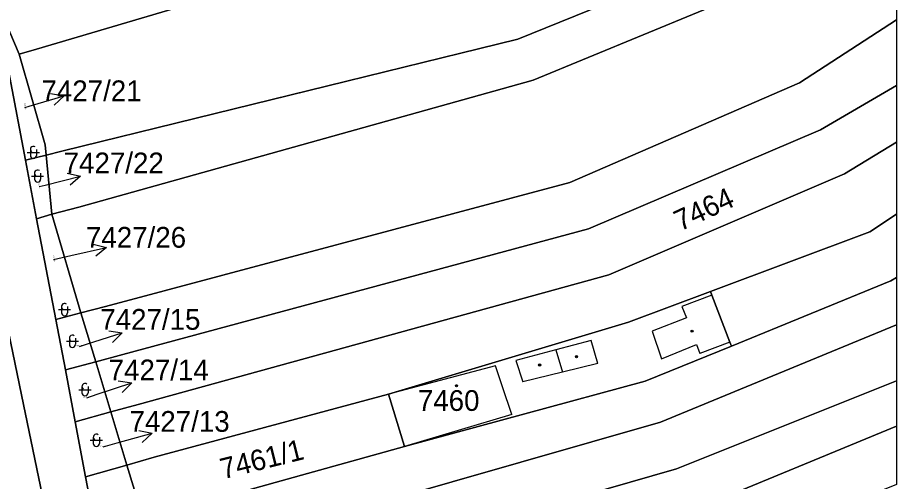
# Model space of a CAD drawing. Extents: x -596233 to -595156, y -1161235 to -1159375.
# Drawn here: x -595230.3 to -595158.2, y -1160194.8 to -1160156.8 of the extents above; entities that cross this region are included whole.
import ezdxf

# ---------------------------------------------------------------- set-up
doc = ezdxf.new("R2010")
doc.units = 0
for name, color, linetype in [('KN_CAR_KR', 7, 'Continuous'), ('KN_KULTURY', 7, 'Continuous'), ('KN_PARC_CIS_POM', 7, 'Continuous'), ('KN_PARC_CIS_POZ', 7, 'Continuous'), ('KN_PARC_CIS_STAV', 7, 'Continuous'), ('KN_PARC_PLOCHA', 7, 'Continuous'), ('PARC_C_SIPKA', 7, 'Continuous'), ('parcely_l', 7, 'Continuous')]:
    doc.layers.add(name, color=color, linetype=linetype)

msp = doc.modelspace()

# ---------------------------------------------------------------- linework, layer by layer
at = {"layer": 'KN_CAR_KR'}
for points in [[(-595173.37, -1160179.57), (-595175.82, -1160180.51)], [(-595175.82, -1160180.51), (-595175.46, -1160181.44)], [(-595175.46, -1160181.44), (-595178.27, -1160182.52)], [(-595178.27, -1160182.52), (-595177.51, -1160184.78)], [(-595183.28, -1160183.29), (-595186.18, -1160184.06)], [(-595182.72, -1160185.18), (-595183.28, -1160183.29)], [(-595186.18, -1160184.06), (-595189.46, -1160184.93)], [(-595186.18, -1160184.06), (-595185.62, -1160185.89)], [(-595177.51, -1160184.78), (-595174.63, -1160183.63)], [(-595174.63, -1160183.63), (-595174.35, -1160184.36)], [(-595171.89, -1160183.42), (-595174.35, -1160184.36)], [(-595191.11, -1160185.37), (-595199.9, -1160187.7)], [(-595190.54, -1160187.09), (-595191.11, -1160185.37)], [(-595189.46, -1160184.93), (-595188.87, -1160186.68)], [(-595182.72, -1160185.18), (-595185.62, -1160185.89)], [(-595185.62, -1160185.89), (-595188.87, -1160186.68)], [(-595189.79, -1160189.36), (-595190.54, -1160187.09)], [(-595189.79, -1160189.36), (-595198.57, -1160191.97)]]:
    msp.add_lwpolyline(points, dxfattribs=at)
at = {"layer": 'KN_KULTURY'}
for p, q in [((-595229.52, -1160167.87), (-595228.52, -1160167.87)), ((-595229.27, -1160167.62), (-595229.27, -1160168.12)), ((-595228.77, -1160167.62), (-595228.77, -1160168.12)), ((-595228.93, -1160169.56), (-595228.93, -1160170.06)), ((-595228.43, -1160169.56), (-595228.43, -1160170.06)), ((-595229.18, -1160169.81), (-595228.18, -1160169.81)), ((-595226.97, -1160180.76), (-595225.97, -1160180.76)), ((-595226.72, -1160180.51), (-595226.72, -1160181.01)), ((-595226.22, -1160180.51), (-595226.22, -1160181.01)), ((-595226.07, -1160183.1), (-595226.07, -1160183.6)), ((-595225.57, -1160183.1), (-595225.57, -1160183.6)), ((-595226.32, -1160183.35), (-595225.32, -1160183.35)), ((-595225.29, -1160187.32), (-595224.29, -1160187.32)), ((-595225.04, -1160187.07), (-595225.04, -1160187.57)), ((-595224.54, -1160187.07), (-595224.54, -1160187.57)), ((-595224.11, -1160191.22), (-595224.11, -1160191.72)), ((-595223.61, -1160191.22), (-595223.61, -1160191.72)), ((-595224.36, -1160191.47), (-595223.36, -1160191.47))]:
    msp.add_line(p, q, dxfattribs=at)
for centre, radius in [((-595174.99, -1160182.52), 0.09), ((-595174.99, -1160182.52), 0.0398), ((-595184.47, -1160184.61), 0.09), ((-595184.47, -1160184.61), 0.0398), ((-595187.5, -1160185.3), 0.09), ((-595187.5, -1160185.3), 0.0398), ((-595194.32, -1160187), 0.09), ((-595194.32, -1160187), 0.0398)]:
    msp.add_circle(centre, radius, dxfattribs=at)
for centre, start, end in [((-595229.0197, -1160167.6203), 53.240312, 233.240312), ((-595229.0197, -1160168.1203), 180, 0), ((-595228.6797, -1160169.5603), 53.240312, 233.240312), ((-595228.6797, -1160170.0603), 180, 0), ((-595226.4697, -1160180.5103), 53.240312, 233.240312), ((-595226.4697, -1160181.0103), 180, 0), ((-595225.8197, -1160183.1003), 53.240312, 233.240312), ((-595225.8197, -1160183.6003), 180, 0), ((-595224.7897, -1160187.0703), 53.240312, 233.240312), ((-595224.7897, -1160187.5703), 180, 0), ((-595223.8597, -1160191.2203), 53.240312, 233.240312), ((-595223.8597, -1160191.7203), 180, 0)]:
    msp.add_arc(centre, 0.25, start, end, dxfattribs=at)
at = {"layer": 'KN_PARC_PLOCHA'}
for points in [[(-595158.2304, -1160142.5362), (-595171.79, -1160151.47), (-595189.28, -1160158.59), (-595226.68, -1160167.77), (-595227.97, -1160168.09), (-595228.05, -1160167.26), (-595230.19, -1160159.81), (-595228.78, -1160159.41), (-595192.93, -1160148.8), (-595176.21, -1160141.83), (-595169.97, -1160137.87), (-595158.2304, -1160130.4136)], [(-595169.97, -1160137.87), (-595176.21, -1160141.83), (-595192.93, -1160148.8), (-595228.78, -1160159.41), (-595230.19, -1160159.81), (-595232.22, -1160155.08), (-595230.66, -1160154.59), (-595194.94, -1160143.41), (-595181.87, -1160138.04), (-595173.49, -1160132.33)], [(-595158.2304, -1160147.2609), (-595169.97, -1160154.49), (-595188.03, -1160161.96), (-595225.3, -1160172.35), (-595227.52, -1160172.94), (-595227.97, -1160168.09), (-595226.68, -1160167.77), (-595189.28, -1160158.59), (-595171.79, -1160151.47), (-595158.2304, -1160142.5362)], [(-595158.2304, -1160156.997), (-595166.17, -1160162.18), (-595185.01, -1160170.34), (-595223.12, -1160180.49), (-595225.12, -1160181.03), (-595227.52, -1160172.94), (-595225.3, -1160172.35), (-595188.03, -1160161.96), (-595169.97, -1160154.49), (-595158.2304, -1160147.2609)], [(-595230.19, -1160159.81), (-595228.05, -1160167.26), (-595227.97, -1160168.09), (-595229.67, -1160168.5), (-595231.26, -1160160.14), (-595232.22, -1160155.08)], [(-595158.2304, -1160162.3908), (-595164.46, -1160166.02), (-595183.49, -1160174.14), (-595221.68, -1160184.43), (-595223.91, -1160185.03), (-595225.12, -1160181.03), (-595223.12, -1160180.49), (-595185.01, -1160170.34), (-595166.17, -1160162.18), (-595158.2304, -1160156.997)], [(-595158.2304, -1160167.0425), (-595162.5, -1160169.62), (-595181.82, -1160177.9), (-595220.44, -1160188.54), (-595222.67, -1160189.15), (-595223.91, -1160185.03), (-595221.68, -1160184.43), (-595183.49, -1160174.14), (-595164.46, -1160166.02), (-595158.2304, -1160162.3908)], [(-595158.2304, -1160172.9272), (-595160.42, -1160174.39), (-595173.49, -1160179.27), (-595180.22, -1160181.78), (-595199.9, -1160187.7), (-595219.11, -1160192.86), (-595221.36, -1160193.5), (-595222.67, -1160189.15), (-595220.44, -1160188.54), (-595181.82, -1160177.9), (-595162.5, -1160169.62), (-595158.2304, -1160167.0425)], [(-595227.52, -1160172.94), (-595228.76, -1160173.31), (-595229.67, -1160168.5), (-595227.97, -1160168.09)], [(-595225.12, -1160181.03), (-595227.19, -1160181.57), (-595228.76, -1160173.31), (-595227.52, -1160172.94)], [(-595158.2304, -1160178.1169), (-595158.7, -1160178.41), (-595171.77, -1160183.74), (-595171.89, -1160183.42), (-595173.37, -1160179.57), (-595173.49, -1160179.27), (-595160.42, -1160174.39), (-595158.2304, -1160172.9272)], [(-595158.2304, -1160181.9969), (-595177.59, -1160189.98), (-595217.4, -1160201.38), (-595219.39, -1160201.95), (-595220.1, -1160197.95), (-595218.33, -1160197.46), (-595198.57, -1160191.97), (-595178.84, -1160186.62), (-595171.77, -1160183.74), (-595158.7, -1160178.41), (-595158.2304, -1160178.1169)], [(-595171.77, -1160183.74), (-595178.84, -1160186.62), (-595198.57, -1160191.97), (-595199.9, -1160187.7), (-595180.22, -1160181.78), (-595173.49, -1160179.27), (-595173.37, -1160179.57), (-595171.89, -1160183.42)], [(-595223.91, -1160185.03), (-595226.4, -1160185.7), (-595227.19, -1160181.57), (-595225.12, -1160181.03)], [(-595158.2304, -1160186.6077), (-595176.27, -1160193.81), (-595216.46, -1160205.36), (-595218.67, -1160205.99), (-595219.39, -1160201.95), (-595217.4, -1160201.38), (-595177.59, -1160189.98), (-595158.2304, -1160181.9969)], [(-595222.67, -1160189.15), (-595225.59, -1160189.96), (-595226.4, -1160185.7), (-595223.91, -1160185.03)], [(-595158.2304, -1160190.3215), (-595175.04, -1160197.25), (-595215.34, -1160209.22), (-595217.96, -1160210), (-595218.67, -1160205.99), (-595216.46, -1160205.36), (-595176.27, -1160193.81), (-595158.2304, -1160186.6077)], [(-595198.57, -1160191.97), (-595218.33, -1160197.46), (-595220.1, -1160197.95), (-595220.22, -1160197.26), (-595221.36, -1160193.5), (-595219.11, -1160192.86), (-595199.9, -1160187.7)], [(-595221.36, -1160193.5), (-595224.74, -1160194.46), (-595225.59, -1160189.96), (-595222.67, -1160189.15)], [(-595158.2304, -1160195.1051), (-595173.04, -1160201.04), (-595214.55, -1160213.41), (-595217.19, -1160214.2), (-595217.26, -1160213.91), (-595217.96, -1160210), (-595215.34, -1160209.22), (-595175.04, -1160197.25), (-595158.2304, -1160190.3215)], [(-595220.1, -1160197.95), (-595219.39, -1160201.95), (-595222.7, -1160202.9), (-595223.76, -1160198.95), (-595224.17, -1160197.44), (-595224.74, -1160194.46), (-595221.36, -1160193.5), (-595220.22, -1160197.26)]]:
    msp.add_lwpolyline(points, close=True, dxfattribs=at)
for points in [[(-595187.92, -1160317.6), (-595190.58, -1160305.65), (-595191.91, -1160302.21), (-595197.24, -1160303.57), (-595197.75, -1160293.16), (-595201.21, -1160282.15), (-595203.95, -1160273.46), (-595205.75, -1160267.73), (-595207.35, -1160262.15), (-595209.05, -1160256.25), (-595210.78, -1160250.22), (-595212.83, -1160243.96), (-595211.99, -1160243.08), (-595224.25, -1160198.47), (-595227.48, -1160199.4), (-595227.53, -1160199.23), (-595227.8, -1160198.28), (-595230, -1160187.74), (-595233.07, -1160173.05), (-595234.39, -1160166.72), (-595231.18, -1160165.73), (-595232.27, -1160159.99), (-595234.42, -1160154.38)], [(-595232.22, -1160155.08), (-595231.26, -1160160.14), (-595229.67, -1160168.5), (-595228.76, -1160173.31), (-595227.19, -1160181.57), (-595226.4, -1160185.7), (-595225.59, -1160189.96), (-595224.74, -1160194.46), (-595224.17, -1160197.44), (-595223.76, -1160198.95), (-595222.7, -1160202.9), (-595221.64, -1160206.85), (-595220.59, -1160210.78), (-595219.48, -1160214.88), (-595217.47, -1160222.37), (-595216.38, -1160226.42), (-595215.35, -1160230.26), (-595214.03, -1160235.18), (-595212.32, -1160241.53), (-595211.79, -1160242.87), (-595210.27, -1160246.71), (-595205.5, -1160258.78)], [(-595274.69, -1160206.08), (-595271.71, -1160205.23), (-595268.73, -1160204.37), (-595265.76, -1160203.51), (-595262.78, -1160202.66), (-595259.8, -1160201.8), (-595256.82, -1160200.94), (-595253.84, -1160200.08), (-595250.66, -1160199.17), (-595247.64, -1160198.36), (-595244.62, -1160197.55), (-595241.54, -1160196.68), (-595243.44, -1160190.73), (-595245.4, -1160182.97), (-595246.77, -1160178.15), (-595233.07, -1160173.05), (-595230, -1160187.74), (-595227.8, -1160198.28), (-595227.53, -1160199.23), (-595254.83, -1160206.66), (-595259.3, -1160207.88), (-595274.98, -1160213.01)]]:
    msp.add_lwpolyline(points, dxfattribs=at)
at = {"layer": 'PARC_C_SIPKA'}
for points in [[(-595227.6092, -1160163.0344), (-595226.5075, -1160163.2247), (-595227.3208, -1160163.9919)], [(-595229.73, -1160164.19), (-595229.38, -1160164.09), (-595226.5075, -1160163.2247)], [(-595226.2403, -1160169.5811), (-595225.1491, -1160169.8244), (-595225.9984, -1160170.5514)], [(-595228.56, -1160170.67), (-595228.06, -1160170.55), (-595225.1491, -1160169.8244)], [(-595224.1072, -1160175.4058), (-595223.0222, -1160175.6756), (-595223.8891, -1160176.3817)], [(-595227.36, -1160176.65), (-595225.95, -1160176.33), (-595223.0222, -1160175.6756)], [(-595222.8319, -1160182.4933), (-595221.728, -1160182.6705), (-595222.5321, -1160183.4473)], [(-595225.23, -1160183.77), (-595224.59, -1160183.57), (-595221.728, -1160182.6705)], [(-595224.65, -1160187.98), (-595223.8, -1160187.7), (-595220.9532, -1160186.7536)], [(-595222.0598, -1160186.5946), (-595220.9532, -1160186.7536), (-595221.7444, -1160187.5436)], [(-595223.29, -1160192), (-595222.16, -1160191.69), (-595219.2664, -1160190.8982)], [(-595220.3629, -1160190.6799), (-595219.2664, -1160190.8982), (-595220.099, -1160191.6444)]]:
    msp.add_lwpolyline(points, dxfattribs=at)
at = {"layer": 'parcely_l'}
for points in [[(-595169.97, -1160137.87), (-595176.21, -1160141.83), (-595192.93, -1160148.8), (-595228.78, -1160159.41), (-595230.19, -1160159.81)], [(-595158.2304, -1160142.5362), (-595171.79, -1160151.47), (-595189.28, -1160158.59), (-595226.68, -1160167.77), (-595227.97, -1160168.09)], [(-595158.2304, -1160147.2609), (-595169.97, -1160154.49), (-595188.03, -1160161.96), (-595225.3, -1160172.35), (-595227.52, -1160172.94)], [(-595158.2304, -1160147.2609), (-595158.2304, -1160156.997)], [(-595230.19, -1160159.81), (-595232.22, -1160155.08)], [(-595232.22, -1160155.08), (-595231.26, -1160160.14), (-595229.67, -1160168.5)], [(-595225.12, -1160181.03), (-595223.12, -1160180.49), (-595185.01, -1160170.34), (-595166.17, -1160162.18), (-595158.2304, -1160156.997)], [(-595158.2304, -1160156.997), (-595158.2304, -1160162.3908)], [(-595227.97, -1160168.09), (-595228.05, -1160167.26), (-595230.19, -1160159.81)], [(-595158.2304, -1160162.3908), (-595164.46, -1160166.02), (-595183.49, -1160174.14), (-595221.68, -1160184.43), (-595223.91, -1160185.03)], [(-595158.2304, -1160162.3908), (-595158.2304, -1160167.0425)], [(-595222.67, -1160189.15), (-595220.44, -1160188.54), (-595181.82, -1160177.9), (-595162.5, -1160169.62), (-595158.2304, -1160167.0425)], [(-595158.2304, -1160167.0425), (-595158.2304, -1160172.9272)], [(-595229.67, -1160168.5), (-595227.97, -1160168.09)], [(-595227.97, -1160168.09), (-595227.52, -1160172.94)], [(-595228.76, -1160173.31), (-595229.67, -1160168.5)], [(-595233.07, -1160173.05), (-595230, -1160187.74), (-595227.8, -1160198.28), (-595227.53, -1160199.23)], [(-595227.52, -1160172.94), (-595228.76, -1160173.31)], [(-595227.52, -1160172.94), (-595225.12, -1160181.03)], [(-595158.2304, -1160172.9272), (-595160.42, -1160174.39), (-595173.49, -1160179.27)], [(-595158.2304, -1160172.9272), (-595158.2304, -1160178.1169)], [(-595228.76, -1160173.31), (-595227.19, -1160181.57)], [(-595171.77, -1160183.74), (-595158.7, -1160178.41), (-595158.2304, -1160178.1169)], [(-595158.2304, -1160178.1169), (-595158.2304, -1160181.9969)], [(-595173.49, -1160179.27), (-595180.22, -1160181.78), (-595199.9, -1160187.7)], [(-595171.77, -1160183.74), (-595171.89, -1160183.42), (-595173.37, -1160179.57), (-595173.49, -1160179.27)], [(-595225.12, -1160181.03), (-595227.19, -1160181.57)], [(-595223.91, -1160185.03), (-595225.12, -1160181.03)], [(-595227.19, -1160181.57), (-595226.4, -1160185.7)], [(-595158.2304, -1160181.9969), (-595177.59, -1160189.98), (-595217.4, -1160201.38), (-595219.39, -1160201.95)], [(-595158.2304, -1160181.9969), (-595158.2304, -1160186.6077)], [(-595198.57, -1160191.97), (-595178.84, -1160186.62), (-595171.77, -1160183.74)], [(-595226.4, -1160185.7), (-595223.91, -1160185.03)], [(-595223.91, -1160185.03), (-595222.67, -1160189.15)], [(-595225.59, -1160189.96), (-595226.4, -1160185.7)], [(-595158.2304, -1160186.6077), (-595176.27, -1160193.81), (-595216.46, -1160205.36), (-595218.67, -1160205.99)], [(-595158.2304, -1160186.6077), (-595158.2304, -1160190.3215)], [(-595221.36, -1160193.5), (-595219.11, -1160192.86), (-595199.9, -1160187.7)], [(-595199.9, -1160187.7), (-595198.57, -1160191.97)], [(-595222.67, -1160189.15), (-595225.59, -1160189.96)], [(-595222.67, -1160189.15), (-595221.36, -1160193.5)], [(-595225.59, -1160189.96), (-595224.74, -1160194.46)], [(-595217.96, -1160210), (-595215.34, -1160209.22), (-595175.04, -1160197.25), (-595158.2304, -1160190.3215)], [(-595158.2304, -1160190.3215), (-595158.2304, -1160195.1051)], [(-595198.57, -1160191.97), (-595218.33, -1160197.46), (-595220.1, -1160197.95)], [(-595224.74, -1160194.46), (-595221.36, -1160193.5)], [(-595220.1, -1160197.95), (-595220.22, -1160197.26), (-595221.36, -1160193.5)], [(-595222.7, -1160202.9), (-595223.76, -1160198.95), (-595224.17, -1160197.44), (-595224.74, -1160194.46)]]:
    msp.add_lwpolyline(points, dxfattribs=at)

# ---------------------------------------------------------------- texts
at = {"layer": 'KN_PARC_CIS_POM'}
for s, rotation, p in [('7427/21', 281.701528, (-595229.7976, -1160163.8636)), ('7427/22', 279.042423, (-595228.6124, -1160170.3408)), ('7427/26', 283.583604, (-595227.4383, -1160176.326))]:
    msp.add_text(s, height=0.1, rotation=rotation, dxfattribs=at).set_placement(p)
for s, p in [('7427/15', (-595225.5633, -1160183.77)), ('7427/14', (-595224.9833, -1160187.98)), ('7427/13', (-595223.6233, -1160192))]:
    msp.add_text(s, height=0.1, dxfattribs=at).set_placement(p)
at = {"layer": 'KN_PARC_CIS_POZ'}
for s, p in [('7427/21', (-595228.3616, -1160163.67)), ('7427/22', (-595226.5395, -1160169.5833)), ('7427/26', (-595224.7116, -1160175.68)), ('7427/15', (-595223.5377, -1160182.4095)), ('7427/14', (-595222.8474, -1160186.5539)), ('7427/13', (-595221.1393, -1160190.773))]:
    msp.add_text(s, height=1.7, dxfattribs=at).set_placement(p)
for s, rotation, p in [('7464', 24.894724, (-595175.967, -1160174.352)), ('7461/1', 13.976844, (-595213.464, -1160194.6734))]:
    msp.add_text(s, height=1.7, rotation=rotation, dxfattribs=at).set_placement(p)
at = {"layer": 'KN_PARC_CIS_STAV'}
msp.add_text('7460', height=1.7, dxfattribs=at).set_placement((-595197.4866, -1160189.06))

doc.saveas('drawing.dxf')
